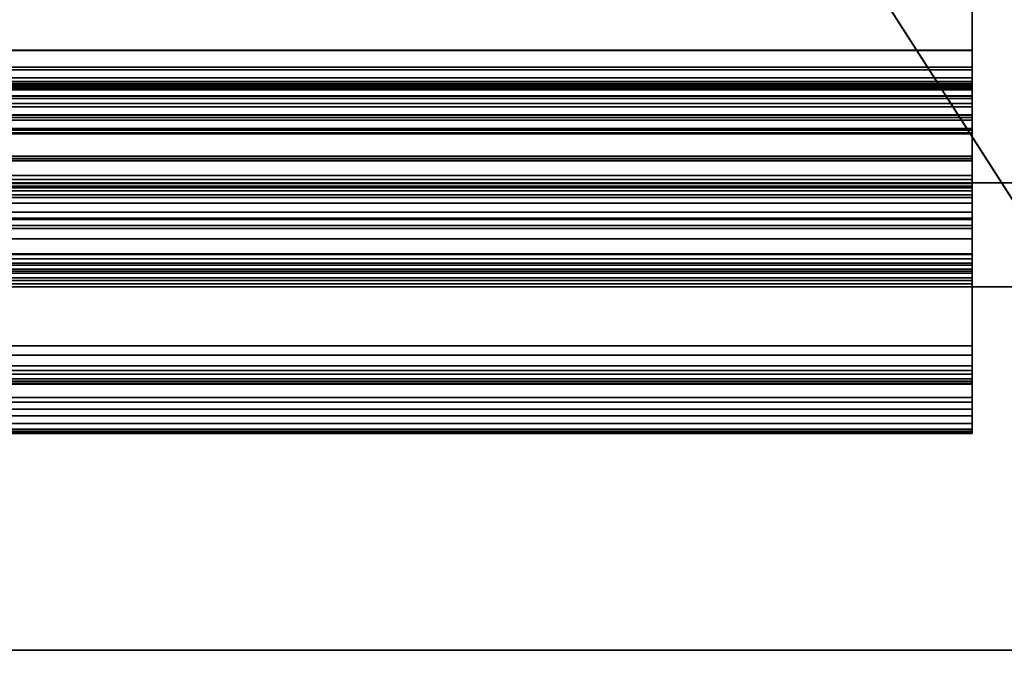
# Model space of a CAD drawing. Header units: millimetres. Extents: x -503 to 6703, y -110 to 249.
# Tile 488 of 656: x 1830 to 1849, y -9 to 3. Entities that reach past the tile are written whole.
import ezdxf

# ---------------------------------------------------------------- set-up
doc = ezdxf.new("R2010")
doc.units = ezdxf.units.MM
doc.layers.add('151', color=7, linetype='Continuous', true_color=0xffffff)

# ---------------------------------------------------------------- blocks, each defined once
blk = doc.blocks.new('UG_SURFACE_002')
at = {"layer": '151', "color": 252, "linetype": 'Continuous', "lineweight": 35}
for points in [[(2052.5, -9.3, 2212.25), (2052.5, 230.4, 2212.25), (947.5, 230.4, 2212.25), (947.5, -9.3, 2212.25)], [(1097.5, -9.3, 2062.25), (1097.5, 230.4, 2062.25), (1902.5, 230.4, 2062.25), (1902.5, -9.3, 2062.25)]]:
    blk.add_3dface(points, dxfattribs=at)
blk = doc.blocks.new('UG_SURFACE_113')
at = {"layer": '151', "color": 35, "linetype": 'Continuous', "lineweight": 35}
for points in [[(1141, 0, 2), (1859, 0, 2), (1859, -2), (1141, -2)], [(1196, 0, 997), (1206.982, 0, 999.334), (1859, 0, 2), (1141, 0, 2)], [(1211.87, 0, 1125.843), (1201.614, 0, 1130.41), (1141, 0, 2017), (1859, 0, 2017)], [(1859, 0, 2), (1206.982, 0, 999.334), (1216.065, 0, 1005.934)], [(1859, 0, 2017), (1211.87, 0, 1045.843), (1216.065, 0, 1085.933), (1221.678, 0, 1095.657)], [(1219.383, 0, 1117.5), (1211.87, 0, 1125.843), (1859, 0, 2017)], [(1219.383, 0, 1037.5), (1211.87, 0, 1045.843), (1859, 0, 2017)], [(1859, 0, 2), (1216.065, 0, 1005.934), (1221.678, 0, 1015.657)], [(1222.852, 0, 1106.822), (1219.383, 0, 1117.5), (1859, 0, 2017)], [(1222.852, 0, 1026.822), (1219.383, 0, 1037.5), (1859, 0, 2017)], [(1859, 0, 2017), (1221.678, 0, 1095.657), (1223, 0, 1104)], [(1859, 0, 2017), (1859, 0, 2), (1221.678, 0, 1015.657), (1223, 0, 1024)], [(1223, 0, 1104), (1222.852, 0, 1106.822), (1859, 0, 2017)], [(1223, 0, 1024), (1222.852, 0, 1026.822), (1859, 0, 2017)], [(1859, -9, 2017), (1859, 0, 2017), (1141, 0, 2017), (1141, -9, 2017)], [(1859, -2), (1859, -9), (1141, -9), (1141, -2)], [(1141, -9), (1859, -9), (1857, -9, 30.5), (1143, -9, 30.5)], [(1859, -9, 2017), (1141, -9, 2017), (1143, -9, 2015), (1857, -9, 2015)], [(1143, -19.41, 30.5), (1143, -9, 30.5), (1857, -9, 30.5), (1857, -19.41, 30.5)], [(1143, -19.41, 2015), (1857, -19.41, 2015), (1857, -9, 2015), (1143, -9, 2015)]]:
    blk.add_3dface(points, dxfattribs=at)
blk = doc.blocks.new('UG_SURFACE_186')
at = {"layer": '151', "color": 252, "linetype": 'Continuous', "lineweight": 35}
for points in [[(1135.5, -26.22, 2021.75), (1864.5, -26.22, 2021.75), (1864.5, 62.62, 2021.75), (1135.5, 62.62, 2021.75)], [(1137, -26.22, 2020.25), (1137, 62.62, 2020.25), (1863, 62.62, 2020.25), (1863, -26.22, 2020.25)]]:
    blk.add_3dface(points, dxfattribs=at)
blk = doc.blocks.new('UG_SURFACE_197')
at = {"layer": '151', "color": 252, "linetype": 'Continuous', "lineweight": 35}
for points in [[(1154, 4.014, -6.75), (1138, 4.014, -6.75), (1138, -20.953, -6.75), (1862, -20.953, -6.75)], [(1154, 4.014, -7.75), (1846, 4.014, -7.75), (1138, -20.953, -7.75)], [(1846, 4.014, -7.75), (1862, 4.014, -7.75), (1862, -20.953, -7.75), (1138, -20.953, -7.75)], [(1846, 4.014, -6.75), (1154, 4.014, -6.75), (1862, -20.953, -6.75)], [(1862, -20.953, -6.75), (1862, 4.014, -6.75), (1846, 4.014, -6.75)]]:
    blk.add_3dface(points, dxfattribs=at)
blk = doc.blocks.new('UG_SURFACE_199')
at = {"layer": '151', "color": 206, "linetype": 'Continuous', "lineweight": 35}
for points in [[(1848, 2.56, -4.675), (1848, 5.875, -4.628), (1848, 6.401, -3.492), (1848, 6.28, -3.37)], [(1848, 2.56, -4.675), (1848, 6.28, -3.37), (1848, 5.055, -3.582), (1848, 4.886, -3.622)], [(1152, 5.875, -4.628), (1848, 5.875, -4.628), (1848, 2.56, -4.675), (1152, 2.56, -4.675)], [(1152, 1.956, -3.705), (1848, 1.956, -3.705), (1848, 4.886, -3.622), (1152, 4.886, -3.622)], [(1848, 4.886, -3.622), (1848, 1.956, -3.705), (1848, 2.56, -4.675)], [(1152, 3.808, 9.306), (1848, 3.808, 9.306), (1848, 2.554, 8.056), (1152, 2.554, 8.056)], [(1848, 3.393, 9.771), (1848, 2.177, 8.523), (1848, 2.554, 8.056), (1848, 3.808, 9.306)], [(1152, 2.177, 8.523), (1848, 2.177, 8.523), (1848, 3.393, 9.771), (1152, 3.393, 9.771)], [(1152, 2.56, -4.675), (1848, 2.56, -4.675), (1848, 1.307, -4.675), (1152, 1.307, -4.675)], [(1152, 2.554, 8.056), (1848, 2.554, 8.056), (1848, 2.228, 7.837), (1152, 2.228, 7.837)], [(1848, 1.307, -4.675), (1848, 2.56, -4.675), (1848, 1.956, -3.705), (1848, 1.874, -3.701)], [(1848, 2.177, 8.523), (1848, 2.028, 8.423), (1848, 2.228, 7.837), (1848, 2.554, 8.056)], [(1152, 2.228, 7.837), (1848, 2.228, 7.837), (1848, 1.848, 7.769), (1152, 1.848, 7.769)], [(1152, 2.028, 8.423), (1848, 2.028, 8.423), (1848, 2.177, 8.523), (1152, 2.177, 8.523)], [(1848, 2.028, 8.423), (1848, 1.855, 8.392), (1848, 1.848, 7.769), (1848, 2.228, 7.837)], [(1152, 1.855, 8.392), (1848, 1.855, 8.392), (1848, 2.028, 8.423), (1152, 2.028, 8.423)], [(1152, 1.874, -3.701), (1848, 1.874, -3.701), (1848, 1.956, -3.705), (1152, 1.956, -3.705)], [(1152, 1.918, -0.829), (1848, 1.918, -0.829), (1848, 1.912, -0.873), (1152, 1.912, -0.873)], [(1152, 1.896, -0.661), (1848, 1.896, -0.661), (1848, 1.918, -0.829), (1152, 1.918, -0.829)], [(1152, 1.912, -0.873), (1848, 1.912, -0.873), (1848, 1.21, -2.79), (1152, 1.21, -2.79)], [(1848, 1.912, -0.873), (1848, 1.918, -0.829), (1848, 1.049, -0.976), (1848, 1.048, -1.051)], [(1848, 1.049, -0.976), (1848, 1.918, -0.829), (1848, 1.896, -0.661), (1848, 1.81, -0.519)], [(1848, 1.048, -1.051), (1848, 0.514, -2.508), (1848, 1.21, -2.79), (1848, 1.912, -0.873)], [(1152, 1.81, -0.519), (1848, 1.81, -0.519), (1848, 1.896, -0.661), (1152, 1.896, -0.661)], [(1152, 1.793, -3.688), (1848, 1.793, -3.688), (1848, 1.874, -3.701), (1152, 1.874, -3.701)], [(1152, 1.679, 8.434), (1848, 1.679, 8.434), (1848, 1.855, 8.392), (1152, 1.855, 8.392)], [(1152, 1.848, 7.769), (1848, 1.848, 7.769), (1848, 1.465, 7.86), (1152, 1.465, 7.86)], [(1152, 1.672, -0.421), (1848, 1.672, -0.421), (1848, 1.81, -0.519), (1152, 1.81, -0.519)], [(1152, 1.533, -3.58), (1848, 1.533, -3.58), (1848, 1.793, -3.688), (1152, 1.793, -3.688)], [(1848, 1.874, -3.701), (1848, 1.793, -3.688), (1848, 1.307, -4.675)], [(1848, 1.465, 7.86), (1848, 1.848, 7.769), (1848, 1.855, 8.392), (1848, 1.679, 8.434)], [(1848, 1.81, -0.519), (1848, 1.672, -0.421), (1848, 1.015, -0.885), (1848, 1.049, -0.976)], [(1848, 1.793, -3.688), (1848, 1.533, -3.58), (1848, 1.307, -4.675)], [(1152, 1.628, 8.463), (1848, 1.628, 8.463), (1848, 1.679, 8.434), (1152, 1.679, 8.434)], [(1152, 0.462, 0.783), (1848, 0.462, 0.783), (1848, 1.672, -0.421), (1152, 1.672, -0.421)], [(1152, 0.968, 9.015), (1848, 0.968, 9.015), (1848, 1.628, 8.463), (1152, 1.628, 8.463)], [(1152, 1.315, -3.36), (1848, 1.315, -3.36), (1848, 1.533, -3.58), (1152, 1.533, -3.58)], [(1848, 1.26, 7.993), (1848, 1.465, 7.86), (1848, 1.679, 8.434), (1848, 1.628, 8.463)], [(1848, 1.672, -0.421), (1848, 0.462, 0.783), (1848, -0.282, 0.448), (1848, 0.948, -0.814)], [(1848, 0.948, -0.814), (1848, 1.015, -0.885), (1848, 1.672, -0.421)], [(1848, 0.145, 8.931), (1848, 1.26, 7.993), (1848, 1.628, 8.463), (1848, 0.968, 9.015)], [(1848, 0.464, -3.693), (1848, 1.307, -4.675), (1848, 1.533, -3.58), (1848, 1.315, -3.36)], [(1152, 1.465, 7.86), (1848, 1.465, 7.86), (1848, 1.26, 7.993), (1152, 1.26, 7.993)], [(1152, 1.209, -3.103), (1848, 1.209, -3.103), (1848, 1.315, -3.36), (1152, 1.315, -3.36)], [(1152, 1.307, -4.675), (1848, 1.307, -4.675), (1848, -1.703, -4.76), (1152, -1.703, -4.76)], [(1152, 1.26, 7.993), (1848, 1.26, 7.993), (1848, 0.145, 8.931), (1152, 0.145, 8.931)], [(1152, 1.21, -2.79), (1848, 1.21, -2.79), (1848, 1.209, -3.103), (1152, 1.209, -3.103)], [(1848, 1.315, -3.36), (1848, 1.209, -3.103), (1848, 0.426, -3.165), (1848, 0.47, -3.668)], [(1848, 0.47, -3.668), (1848, 0.467, -3.687), (1848, 1.315, -3.36)], [(1848, 0.467, -3.687), (1848, 0.464, -3.693), (1848, 1.315, -3.36)], [(1848, -1.703, -4.76), (1848, 1.307, -4.675), (1848, 0.464, -3.693), (1848, -1.368, -3.786)], [(1848, 0.514, -2.508), (1848, 0.426, -3.165), (1848, 1.209, -3.103), (1848, 1.21, -2.79)], [(1152, 1.049, -0.976), (1848, 1.049, -0.976), (1848, 1.015, -0.885), (1152, 1.015, -0.885)], [(1152, 1.048, -1.051), (1848, 1.048, -1.051), (1848, 1.049, -0.976), (1152, 1.049, -0.976)], [(1152, 0.514, -2.508), (1848, 0.514, -2.508), (1848, 1.048, -1.051), (1152, 1.048, -1.051)], [(1152, 1.015, -0.885), (1848, 1.015, -0.885), (1848, 0.948, -0.814), (1152, 0.948, -0.814)], [(1152, -0.06, 9.881), (1848, -0.06, 9.881), (1848, 0.968, 9.015), (1152, 0.968, 9.015)], [(1848, 0.968, 9.015), (1848, -0.06, 9.881), (1848, 0.145, 8.931)], [(1152, 0.948, -0.814), (1848, 0.948, -0.814), (1848, -0.282, 0.448), (1152, -0.282, 0.448)], [(1152, 0.426, -3.165), (1848, 0.426, -3.165), (1848, 0.514, -2.508), (1152, 0.514, -2.508)], [(1152, 0.47, -3.668), (1848, 0.47, -3.668), (1848, 0.426, -3.165), (1152, 0.426, -3.165)], [(1152, 0.467, -3.687), (1848, 0.467, -3.687), (1848, 0.47, -3.668), (1152, 0.47, -3.668)], [(1152, 0.464, -3.693), (1848, 0.464, -3.693), (1848, 0.467, -3.687), (1152, 0.467, -3.687)], [(1152, -1.368, -3.786), (1848, -1.368, -3.786), (1848, 0.464, -3.693), (1152, 0.464, -3.693)], [(1152, -0.705, 3.173), (1848, -0.705, 3.173), (1848, 0.462, 0.783), (1152, 0.462, 0.783)], [(1848, 0.462, 0.783), (1848, -0.705, 3.173), (1848, -1.462, 2.956), (1848, -0.282, 0.448)], [(1152, 0.145, 8.931), (1848, 0.145, 8.931), (1848, 0.068, 8.973), (1152, 0.068, 8.973)], [(1152, 0.068, 8.973), (1848, 0.068, 8.973), (1848, -0.01, 8.98), (1152, -0.01, 8.98)], [(1848, -0.06, 9.881), (1848, 0.068, 8.973), (1848, 0.145, 8.931)], [(1848, -0.01, 8.98), (1848, 0.068, 8.973), (1848, -0.06, 9.881)], [(1152, -0.01, 8.98), (1848, -0.01, 8.98), (1848, -0.093, 8.956), (1152, -0.093, 8.956)], [(1152, -0.23, 9.954), (1848, -0.23, 9.954), (1848, -0.06, 9.881), (1152, -0.06, 9.881)], [(1152, -0.093, 8.956), (1848, -0.093, 8.956), (1848, -0.154, 8.906), (1152, -0.154, 8.906)], [(1152, -0.154, 8.906), (1848, -0.154, 8.906), (1848, -1.382, 6.79), (1152, -1.382, 6.79)], [(1848, -0.093, 8.956), (1848, -0.01, 8.98), (1848, -0.06, 9.881), (1848, -0.23, 9.954)], [(1848, -0.23, 9.954), (1848, -0.393, 9.957), (1848, -0.093, 8.956)], [(1848, -0.393, 9.957), (1848, -0.563, 9.891), (1848, -0.093, 8.956)], [(1848, -0.154, 8.906), (1848, -0.093, 8.956), (1848, -0.563, 9.891), (1848, -0.682, 9.776)], [(1848, -0.682, 9.776), (1848, -4.783, 2.399), (1848, -1.382, 6.79), (1848, -0.154, 8.906)], [(1152, -0.393, 9.957), (1848, -0.393, 9.957), (1848, -0.23, 9.954), (1152, -0.23, 9.954)], [(1152, -0.282, 0.448), (1848, -0.282, 0.448), (1848, -1.462, 2.956), (1152, -1.462, 2.956)], [(1152, -0.563, 9.891), (1848, -0.563, 9.891), (1848, -0.393, 9.957), (1152, -0.393, 9.957)], [(1152, -0.682, 9.776), (1848, -0.682, 9.776), (1848, -0.563, 9.891), (1152, -0.563, 9.891)], [(1152, -4.783, 2.399), (1848, -4.783, 2.399), (1848, -0.682, 9.776), (1152, -0.682, 9.776)], [(1152, -0.821, 5.888), (1848, -0.821, 5.888), (1848, -0.705, 3.173), (1152, -0.705, 3.173)], [(1848, -1.544, 5.786), (1848, -1.462, 2.956), (1848, -0.705, 3.173), (1848, -0.821, 5.888)], [(1152, -0.818, 5.946), (1848, -0.818, 5.946), (1848, -0.821, 5.888), (1152, -0.821, 5.888)], [(1152, -0.88, 6.288), (1848, -0.88, 6.288), (1848, -0.818, 5.946), (1152, -0.818, 5.946)], [(1152, -1.075, 6.588), (1848, -1.075, 6.588), (1848, -0.88, 6.288), (1152, -0.88, 6.288)], [(1848, -0.821, 5.888), (1848, -0.818, 5.946), (1848, -1.544, 5.786)], [(1848, -1.587, 5.856), (1848, -1.544, 5.786), (1848, -0.818, 5.946), (1848, -0.88, 6.288)], [(1848, -1.661, 5.909), (1848, -1.587, 5.856), (1848, -0.88, 6.288), (1848, -1.075, 6.588)], [(1152, -1.382, 6.79), (1848, -1.382, 6.79), (1848, -1.075, 6.588), (1152, -1.075, 6.588)], [(1848, -1.075, 6.588), (1848, -1.382, 6.79), (1848, -1.661, 5.909)], [(1152, -3.617, -4.34), (1848, -3.617, -4.34), (1848, -1.368, -3.786), (1152, -1.368, -3.786)], [(1152, -1.462, 2.956), (1848, -1.462, 2.956), (1848, -1.544, 5.786), (1152, -1.544, 5.786)], [(1848, -3.142, -5.218), (1848, -1.703, -4.76), (1848, -1.368, -3.786), (1848, -3.617, -4.34)], [(1848, -1.382, 6.79), (1848, -1.741, 5.929), (1848, -1.661, 5.909)], [(1848, -1.382, 6.79), (1848, -1.882, 5.887), (1848, -1.831, 5.914)], [(1848, -1.944, 5.818), (1848, -1.382, 6.79), (1848, -4.783, 2.399)], [(1848, -1.944, 5.818), (1848, -1.882, 5.887), (1848, -1.382, 6.79)], [(1848, -1.831, 5.914), (1848, -1.741, 5.929), (1848, -1.382, 6.79)], [(1152, -1.544, 5.786), (1848, -1.544, 5.786), (1848, -1.587, 5.856), (1152, -1.587, 5.856)], [(1152, -1.587, 5.856), (1848, -1.587, 5.856), (1848, -1.661, 5.909), (1152, -1.661, 5.909)], [(1152, -1.661, 5.909), (1848, -1.661, 5.909), (1848, -1.741, 5.929), (1152, -1.741, 5.929)], [(1152, -1.703, -4.76), (1848, -1.703, -4.76), (1848, -3.142, -5.218), (1152, -3.142, -5.218)], [(1152, -1.741, 5.929), (1848, -1.741, 5.929), (1848, -1.831, 5.914), (1152, -1.831, 5.914)], [(1152, -1.831, 5.914), (1848, -1.831, 5.914), (1848, -1.882, 5.887), (1152, -1.882, 5.887)], [(1152, -1.882, 5.887), (1848, -1.882, 5.887), (1848, -1.944, 5.818), (1152, -1.944, 5.818)], [(1152, -1.944, 5.818), (1848, -1.944, 5.818), (1848, -4.134, 2.032), (1152, -4.134, 2.032)], [(1848, -4.134, 2.032), (1848, -1.944, 5.818), (1848, -4.783, 2.399)], [(1152, -3.142, -5.218), (1848, -3.142, -5.218), (1848, -3.318, -5.275), (1152, -3.318, -5.275)], [(1848, -3.142, -5.218), (1848, -3.617, -4.34), (1848, -3.775, -4.473), (1848, -3.858, -4.637)], [(1848, -3.522, -5.258), (1848, -3.318, -5.275), (1848, -3.142, -5.218), (1848, -3.858, -4.637)], [(1152, -3.318, -5.275), (1848, -3.318, -5.275), (1848, -3.522, -5.258), (1152, -3.522, -5.258)], [(1152, -3.522, -5.258), (1848, -3.522, -5.258), (1848, -3.685, -5.174), (1152, -3.685, -5.174)], [(1848, -3.819, -5.017), (1848, -3.685, -5.174), (1848, -3.522, -5.258), (1848, -3.858, -4.637)], [(1152, -3.775, -4.473), (1848, -3.775, -4.473), (1848, -3.617, -4.34), (1152, -3.617, -4.34)], [(1152, -3.685, -5.174), (1848, -3.685, -5.174), (1848, -3.819, -5.017), (1152, -3.819, -5.017)], [(1152, -3.858, -4.637), (1848, -3.858, -4.637), (1848, -3.775, -4.473), (1152, -3.775, -4.473)], [(1152, -3.819, -5.017), (1848, -3.819, -5.017), (1848, -3.875, -4.84), (1152, -3.875, -4.84)], [(1152, -3.875, -4.84), (1848, -3.875, -4.84), (1848, -3.858, -4.637), (1152, -3.858, -4.637)], [(1848, -3.858, -4.637), (1848, -3.875, -4.84), (1848, -3.819, -5.017)], [(1152, -4.134, 2.032), (1848, -4.134, 2.032), (1848, -4.222, 1.929), (1152, -4.222, 1.929)], [(1848, -4.357, 1.859), (1848, -4.222, 1.929), (1848, -4.134, 2.032), (1848, -4.783, 2.399)], [(1152, -4.222, 1.929), (1848, -4.222, 1.929), (1848, -4.357, 1.859), (1152, -4.357, 1.859)], [(1152, -4.357, 1.859), (1848, -4.357, 1.859), (1848, -4.491, 1.847), (1152, -4.491, 1.847)], [(1848, -4.357, 1.859), (1848, -4.783, 2.399), (1848, -4.828, 2.252), (1848, -4.815, 2.116)], [(1848, -4.491, 1.847), (1848, -4.357, 1.859), (1848, -4.815, 2.116)], [(1152, -4.491, 1.847), (1848, -4.491, 1.847), (1848, -4.638, 1.892), (1152, -4.638, 1.892)], [(1848, -4.815, 2.116), (1848, -4.744, 1.981), (1848, -4.638, 1.892), (1848, -4.491, 1.847)], [(1152, -4.638, 1.892), (1848, -4.638, 1.892), (1848, -4.744, 1.981), (1152, -4.744, 1.981)], [(1152, -4.744, 1.981), (1848, -4.744, 1.981), (1848, -4.815, 2.116), (1152, -4.815, 2.116)], [(1152, -4.828, 2.252), (1848, -4.828, 2.252), (1848, -4.783, 2.399), (1152, -4.783, 2.399)], [(1152, -4.815, 2.116), (1848, -4.815, 2.116), (1848, -4.828, 2.252), (1152, -4.828, 2.252)]]:
    blk.add_3dface(points, dxfattribs=at)

msp = doc.modelspace()

# ---------------------------------------------------------------- linework, layer by layer
at = {"layer": '151', "color": 251, "linetype": 'Continuous', "lineweight": -3, "true_color": 0x636466}
for p, q in [((1848, 2.56, -4.675), (1848, 5.875, -4.628)), ((1848, 1.956, -3.705), (1848, 4.886, -3.622)), ((1848, 3.808, 9.306), (1848, 2.554, 8.056)), ((1848, 3.393, 9.771), (1848, 2.177, 8.523)), ((1848, 2.56, -4.675), (1152, 2.56, -4.675)), ((1848, 2.554, 8.056), (1152, 2.554, 8.056)), ((1848, 2.177, 8.523), (1152, 2.177, 8.523)), ((1848, 1.956, -3.705), (1152, 1.956, -3.705)), ((1848, 1.912, -0.873), (1152, 1.912, -0.873)), ((1848, 1.912, -0.873), (1848, 1.21, -2.79)), ((1848, 1.793, -3.688), (1152, 1.793, -3.688)), ((1848, 1.672, -0.421), (1152, 1.672, -0.421)), ((1848, 1.628, 8.463), (1152, 1.628, 8.463)), ((1848, 1.628, 8.463), (1848, 0.968, 9.015)), ((1848, 1.26, 7.993), (1152, 1.26, 7.993)), ((1848, 1.21, -2.79), (1152, 1.21, -2.79)), ((1848, 1.26, 7.993), (1848, 0.145, 8.931)), ((1848, 1.048, -1.051), (1152, 1.048, -1.051)), ((1848, 0.968, 9.015), (1152, 0.968, 9.015)), ((1848, 1.048, -1.051), (1848, 0.514, -2.508)), ((1848, 0.968, 9.015), (1848, -0.06, 9.881)), ((1848, 0.948, -0.814), (1152, 0.948, -0.814)), ((1848, 0.514, -2.508), (1152, 0.514, -2.508)), ((1848, 0.464, -3.693), (1152, 0.464, -3.693)), ((1141, 0, 2), (1859, 0, 2)), ((1848, 0.145, 8.931), (1152, 0.145, 8.931)), ((1859, 0, 2017), (1141, 0, 2017)), ((1848, -0.06, 9.881), (1152, -0.06, 9.881)), ((1848, -0.154, 8.906), (1152, -0.154, 8.906)), ((1848, -0.154, 8.906), (1848, -1.382, 6.79)), ((1848, -0.682, 9.776), (1152, -0.682, 9.776)), ((1848, -0.682, 9.776), (1848, -4.783, 2.399)), ((1848, -0.821, 5.888), (1152, -0.821, 5.888)), ((1848, -1.382, 6.79), (1152, -1.382, 6.79)), ((1848, -1.544, 5.786), (1152, -1.544, 5.786)), ((1848, -1.831, 5.914), (1152, -1.831, 5.914)), ((1141, -2), (1859, -2)), ((1848, -1.944, 5.818), (1152, -1.944, 5.818)), ((1848, -4.134, 2.032), (1848, -1.944, 5.818)), ((1848, -3.142, -5.218), (1152, -3.142, -5.218)), ((1848, -3.617, -4.34), (1152, -3.617, -4.34)), ((1848, -3.819, -5.017), (1152, -3.819, -5.017)), ((1848, -4.134, 2.032), (1152, -4.134, 2.032)), ((1848, -4.638, 1.892), (1152, -4.638, 1.892)), ((1848, -4.783, 2.399), (1152, -4.783, 2.399)), ((1859, -9, 2017), (1141, -9, 2017)), ((1859, -9), (1141, -9)), ((1857, -9, 2015), (1143, -9, 2015)), ((1143, -9, 30.5), (1857, -9, 30.5))]:
    msp.add_line(p, q, dxfattribs=at)
for points in [[(1848, -3.142, -5.218), (1848, -1.753, -4.41), (1848, 0.584, -4.732), (1848, 2.56, -4.675)], [(1848, 2.554, 8.056), (1848, 2.206, 7.699), (1848, 1.641, 7.671), (1848, 1.26, 7.993)], [(1848, 2.177, 8.523), (1848, 2.032, 8.374), (1848, 1.801, 8.349), (1848, 1.628, 8.463)], [(1848, 1.793, -3.688), (1848, 1.846, -3.7), (1848, 1.901, -3.705), (1848, 1.956, -3.705)], [(1848, 1.672, -0.421), (1848, 1.848, -0.497), (1848, 1.948, -0.685), (1848, 1.912, -0.873)], [(1848, 1.21, -2.79), (1848, 1.123, -3.199), (1848, 1.384, -3.601), (1848, 1.793, -3.688)], [(1848, -0.821, 5.888), (1848, -1.221, 3.485), (1848, -0.263, 1.059), (1848, 1.672, -0.421)], [(1848, 0.948, -0.814), (1848, 1.024, -0.867), (1848, 1.063, -0.96), (1848, 1.048, -1.051)], [(1848, -1.544, 5.786), (1848, -1.995, 3.295), (1848, -1.037, 0.757), (1848, 0.948, -0.814)], [(1848, 0.514, -2.508), (1848, 0.324, -3.043), (1848, 0.504, -3.638), (1848, 0.464, -3.693)], [(1848, 0.464, -3.693), (1848, -0.346, -3.578), (1848, -2.252, -3.84), (1848, -3.617, -4.34)], [(1848, 0.145, 8.931), (1848, 0.055, 9.007), (1848, -0.079, 8.995), (1848, -0.154, 8.906)], [(1848, -0.06, 9.881), (1848, -0.261, 10.023), (1848, -0.539, 9.977), (1848, -0.682, 9.776)], [(1848, -1.382, 6.79), (1848, -1.016, 6.646), (1848, -0.788, 6.279), (1848, -0.821, 5.888)], [(1848, -1.831, 5.914), (1848, -1.716, 5.958), (1848, -1.588, 5.9), (1848, -1.544, 5.786)], [(1848, -1.944, 5.818), (1848, -1.918, 5.862), (1848, -1.879, 5.896), (1848, -1.831, 5.914)], [(1848, -3.819, -5.017), (1848, -3.687, -5.259), (1848, -3.384, -5.35), (1848, -3.142, -5.218)], [(1848, -3.617, -4.34), (1848, -3.86, -4.471), (1848, -3.95, -4.774), (1848, -3.819, -5.017)], [(1848, -4.638, 1.892), (1848, -4.46, 1.793), (1848, -4.236, 1.856), (1848, -4.134, 2.032)], [(1848, -4.783, 2.399), (1848, -4.883, 2.219), (1848, -4.818, 1.992), (1848, -4.638, 1.892)]]:
    msp.add_open_spline(points, degree=3, dxfattribs=at)

# ---------------------------------------------------------------- block references
for name in ['UG_SURFACE_002', 'UG_SURFACE_186', 'UG_SURFACE_113', 'UG_SURFACE_197', 'UG_SURFACE_199']:
    msp.add_blockref(name, (0, 0), dxfattribs=at)

doc.saveas('drawing.dxf')
